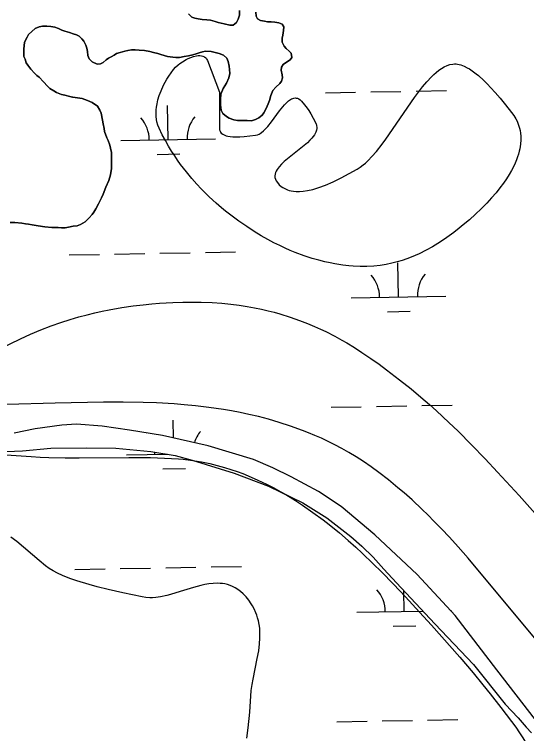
# Model space of a CAD drawing. Extents: x 3925854 to 3964121, y 224593 to 250589.
# Drawn here: x 3946567 to 3947108, y 233230 to 233991 of the extents above; entities that cross this region are included whole.
import ezdxf

# ---------------------------------------------------------------- set-up
doc = ezdxf.new("R2010")
doc.units = 0
for name, color, linetype in [('V-SITE-VEGE', 7, 'Continuous'), ('V-TOPO-SHOR', 7, 'Continuous'), ('V-WETL-SWMP', 7, 'Continuous')]:
    doc.layers.add(name, color=color, linetype=linetype)

msp = doc.modelspace()

# ---------------------------------------------------------------- linework, layer by layer
at = {"layer": 'V-SITE-VEGE'}
for points in [[(3947083.71, 233812.02), (3947080.028, 233807.074), (3947075.86, 233801.882), (3947071.182, 233796.461), (3947065.981, 233790.821), (3947060.248, 233785.003), (3947053.998, 233779.047), (3947047.624, 233773.307), (3947041.239, 233767.855), (3947036.973, 233764.383), (3947031.275, 233759.958), (3947023.659, 233754.432), (3947019.298, 233751.467), (3947014.303, 233748.253), (3947008.581, 233744.813), (3947002.028, 233741.182), (3946994.512, 233737.44), (3946990.491, 233735.623), (3946986.195, 233733.827), (3946981.603, 233732.07), (3946976.694, 233730.381), (3946971.441, 233728.789), (3946965.823, 233727.337), (3946959.812, 233726.069), (3946953.377, 233725.041), (3946946.488, 233724.316), (3946939.109, 233723.974), (3946932.029, 233724.009), (3946924.927, 233724.337), (3946920.173, 233724.714), (3946913.822, 233725.416), (3946905.329, 233726.702), (3946900.465, 233727.618), (3946894.899, 233728.822), (3946888.528, 233730.401), (3946881.239, 233732.478), (3946872.901, 233735.193), (3946863.374, 233738.749), (3946858.293, 233740.838), (3946852.878, 233743.213), (3946847.105, 233745.917), (3946840.957, 233748.989), (3946834.409, 233752.48), (3946827.444, 233756.445), (3946820.032, 233760.951), (3946812.156, 233766.063), (3946803.794, 233771.865), (3946796.687, 233777.11), (3946789.859, 233782.453), (3946785.464, 233786.066), (3946779.787, 233790.948), (3946772.551, 233797.569), (3946768.582, 233801.411), (3946764.195, 233805.847), (3946759.372, 233810.982), (3946754.105, 233816.929), (3946748.399, 233823.825), (3946742.284, 233831.836), (3946739.191, 233836.164), (3946736.025, 233840.819), (3946732.793, 233845.83), (3946729.513, 233851.225), (3946726.195, 233857.035), (3946722.863, 233863.294), (3946719.541, 233870.038), (3946718.206, 233873.343), (3946717.243, 233876.802), (3946716.797, 233879.184), (3946716.438, 233882.438), (3946716.362, 233886.901), (3946716.514, 233889.502), (3946716.854, 233892.508), (3946717.448, 233895.982), (3946718.382, 233899.979), (3946719.76, 233904.563), (3946721.714, 233909.775), (3946724.388, 233915.651), (3946725.988, 233918.723), (3946727.817, 233921.94), (3946729.891, 233925.289), (3946732.234, 233928.75), (3946734.858, 233932.291), (3946736.996, 233934.718), (3946739.56, 233937.079), (3946741.465, 233938.586), (3946744.193, 233940.485), (3946748.065, 233942.744), (3946750.347, 233943.862), (3946752.97, 233944.962), (3946755.942, 233945.947), (3946759.225, 233946.668), (3946760.894, 233946.856), (3946762.594, 233946.895), (3946764.298, 233946.739), (3946765.963, 233946.334), (3946767.542, 233945.609), (3946768.967, 233944.485), (3946769.588, 233943.753), (3946770.137, 233942.887), (3946770.602, 233941.869), (3946783.369, 233908.346)], [(3946886.396, 233871.043), (3946886.361, 233869.78), (3946886.074, 233868.096), (3946885.296, 233865.854), (3946884.663, 233864.568), (3946883.784, 233863.101), (3946882.594, 233861.426), (3946881.013, 233859.511), (3946878.953, 233857.322), (3946876.317, 233854.821), (3946851.688, 233834.849), (3946848.925, 233832.197), (3946846.376, 233829.371), (3946844.235, 233826.409), (3946843.367, 233824.861), (3946842.677, 233823.261), (3946842.198, 233821.613), (3946841.97, 233819.913), (3946842.048, 233818.16), (3946842.476, 233816.353), (3946843.32, 233814.49), (3946844.643, 233812.571), (3946846.619, 233810.406), (3946848.753, 233808.555), (3946850.259, 233807.488), (3946852.362, 233806.265), (3946855.321, 233804.975), (3946857.089, 233804.401), (3946859.169, 233803.887), (3946861.621, 233803.478), (3946864.509, 233803.226), (3946867.91, 233803.201), (3946871.908, 233803.496), (3946876.588, 233804.215), (3946882.037, 233805.464), (3946888.329, 233807.377), (3946895.499, 233810.052), (3946903.519, 233813.554), (3946911.92, 233817.685), (3946920.62, 233822.332), (3946928.896, 233826.936), (3946932.205, 233828.99), (3946935.513, 233831.451), (3946937.714, 233833.303), (3946940.647, 233836.016), (3946944.561, 233840.03), (3946949.343, 233845.494), (3946955.581, 233853.39), (3946959.38, 233858.538), (3946989.729, 233902.695), (3946993.774, 233908.19), (3946998.091, 233913.742), (3947002.697, 233919.233), (3947007.533, 233924.418), (3947010.072, 233926.87), (3947012.69, 233929.188), (3947015.395, 233931.336), (3947018.188, 233933.28), (3947021.076, 233934.965), (3947024.058, 233936.35), (3947027.138, 233937.368), (3947030.321, 233937.958), (3947031.939, 233938.07), (3947033.581, 233938.05), (3947035.254, 233937.886), (3947036.952, 233937.566), (3947038.679, 233937.081), (3947042.015, 233935.787), (3947045.392, 233934.099), (3947047.661, 233932.768), (3947050.707, 233930.765), (3947054.794, 233927.707), (3947057.139, 233925.778), (3947062.9, 233920.568), (3947066.411, 233917.099), (3947070.412, 233912.902), (3947074.959, 233907.868), (3947080.097, 233901.882), (3947085.871, 233894.866), (3947092.293, 233886.799), (3947094.751, 233883.399), (3947096.83, 233879.936), (3947098.013, 233877.593), (3947099.345, 233874.433), (3947100.698, 233870.157), (3947101.264, 233867.685), (3947101.726, 233864.836), (3947102.027, 233861.553), (3947102.085, 233857.772), (3947101.792, 233853.412), (3947101.01, 233848.399), (3947100.407, 233845.714), (3947099.627, 233842.844), (3947098.65, 233839.779), (3947097.446, 233836.506), (3947095.982, 233833.018), (3947094.235, 233829.303), (3947092.168, 233825.352), (3947089.748, 233821.158), (3947086.94, 233816.716), (3947083.71, 233812.02)], [(3946783.369, 233908.346), (3946783.369, 233870.038), (3946783.535, 233868.362), (3946784.02, 233866.898), (3946784.51, 233866.03), (3946785.349, 233865.002), (3946786.779, 233863.849), (3946788.956, 233862.747), (3946790.48, 233862.229), (3946792.378, 233861.766), (3946794.725, 233861.389), (3946797.584, 233861.137), (3946801.014, 233861.049), (3946805.043, 233861.158), (3946809.626, 233861.479), (3946821.662, 233862.853), (3946823.456, 233863.238), (3946825.244, 233863.957), (3946826.428, 233864.608), (3946828.009, 233865.669), (3946830.106, 233867.394), (3946832.894, 233870.163), (3946834.479, 233871.944), (3946838.341, 233876.753), (3946846.871, 233888.33), (3946850.377, 233892.801), (3946852.237, 233894.964), (3946854.211, 233897.037), (3946856.31, 233898.933), (3946858.541, 233900.528), (3946859.688, 233901.157), (3946860.867, 233901.655), (3946862.084, 233901.993), (3946863.335, 233902.142), (3946864.625, 233902.073), (3946865.952, 233901.745), (3946867.318, 233901.116), (3946868.725, 233900.143), (3946870.173, 233898.769), (3946873.417, 233895.015), (3946876.287, 233891.235), (3946878.015, 233888.703), (3946880.114, 233885.322), (3946882.605, 233880.812), (3946885.492, 233874.826), (3946886.142, 233872.934), (3946886.396, 233871.043)], [(3946651.611, 233674.781), (3946659.338, 233676.5), (3946666.604, 233677.978), (3946680.275, 233680.411), (3946692.272, 233682.181), (3946702.78, 233683.459), (3946711.976, 233684.374), (3946720.016, 233685.019), (3946734.055, 233685.814), (3946744.547, 233686.125), (3946752.387, 233686.205), (3946764.091, 233686.08), (3946775.707, 233685.662), (3946785.89, 233685.005), (3946795.432, 233684.081), (3946804.367, 233682.945), (3946812.731, 233681.642), (3946820.558, 233680.207), (3946827.878, 233678.675), (3946834.724, 233677.069), (3946841.131, 233675.42), (3946847.117, 233673.743), (3946858.295, 233670.255), (3946868.017, 233666.835), (3946876.473, 233663.558), (3946883.833, 233660.47), (3946890.238, 233657.599), (3946895.814, 233654.955), (3946905.505, 233650.033), (3946912.714, 233646.095), (3946918.084, 233643.001), (3946926.082, 233638.13), (3946934.001, 233632.986), (3946943.461, 233626.531), (3946952.093, 233620.434), (3946959.997, 233614.673), (3946973.911, 233604.091), (3946986.096, 233594.338), (3946996.459, 233585.667), (3947005.327, 233577.966), (3947012.954, 233571.138), (3947026.051, 233558.961), (3947035.707, 233549.626), (3947050.012, 233535.268), (3947064.209, 233520.446), (3947077.412, 233506.333), (3947100.207, 233481.514), (3947117.052, 233462.76)], [(3946551.847, 233637.067), (3946572.851, 233647.359), (3946583.529, 233652.305), (3946594.437, 233656.931), (3946605.34, 233661.093), (3946615.675, 233664.691), (3946625.454, 233667.796), (3946634.688, 233670.477), (3946643.402, 233672.789), (3946651.611, 233674.781)], [(3947126.919, 233318.448), (3947046.385, 233415.318), (3947035.914, 233427.262), (3947026.528, 233437.615), (3947018.115, 233446.585), (3947010.58, 233454.355), (3947003.84, 233461.089), (3946997.819, 233466.928), (3946986.991, 233477.01), (3946978.601, 233484.453), (3946972.145, 233489.962), (3946962.186, 233498.1), (3946951.872, 233506.079), (3946943.703, 233512.027), (3946935.693, 233517.491), (3946927.847, 233522.511), (3946920.169, 233527.125), (3946912.661, 233531.364), (3946905.323, 233535.263), (3946898.159, 233538.847), (3946891.169, 233542.145), (3946884.35, 233545.176), (3946877.704, 233547.967), (3946871.228, 233550.531), (3946858.58, 233555.135), (3946846.613, 233559.024), (3946835.308, 233562.315), (3946824.64, 233565.099), (3946814.582, 233567.454), (3946805.11, 233569.451), (3946796.195, 233571.14), (3946787.809, 233572.576), (3946772.023, 233574.886), (3946758.158, 233576.535), (3946745.997, 233577.702), (3946735.337, 233578.536), (3946716.67, 233579.597), (3946702.672, 233580.092), (3946681.704, 233580.416), (3946660.819, 233580.307), (3946609.752, 233579.347), (3946558.693, 233577.913)], [(3946441.25, 233532.419), (3946584.225, 233522.84), (3946593.941, 233522.283), (3946603.055, 233521.913), (3946620.156, 233521.548), (3946635.126, 233521.493), (3946687.559, 233521.929), (3946700.669, 233521.888), (3946710.497, 233521.741), (3946725.234, 233521.278), (3946739.966, 233520.446), (3946745.147, 233520.014), (3946755.127, 233518.826), (3946764.411, 233517.302), (3946773.049, 233515.523), (3946781.085, 233513.559), (3946788.565, 233511.464), (3946795.526, 233509.285), (3946802.008, 233507.058), (3946808.043, 233504.814), (3946813.665, 233502.579), (3946824.106, 233498.043), (3946833.131, 233493.732), (3946840.942, 233489.706), (3946847.711, 233485.997), (3946853.576, 233482.618), (3946863.72, 233476.412), (3946871.222, 233471.528), (3946882.295, 233463.854), (3946893.152, 233455.797), (3946899.226, 233451.06), (3946910.271, 233442.059), (3946919.602, 233434.049), (3946927.546, 233426.945), (3946934.358, 233420.645), (3946946.009, 233409.438), (3946954.588, 233400.88), (3946967.3, 233387.789), (3946979.958, 233374.385), (3946994.757, 233358.441)], [(3946755.803, 233384.422), (3946741.981, 233380.091), (3946731.63, 233376.994), (3946727.776, 233375.995), (3946721.083, 233374.586), (3946716.125, 233373.891), (3946712.445, 233373.621), (3946709.713, 233373.576), (3946705.66, 233373.793), (3946701.668, 233374.385), (3946681.102, 233378.686), (3946665.668, 233382.266), (3946654.128, 233385.219), (3946645.51, 233387.615), (3946632.671, 233391.545), (3946626.302, 233393.677), (3946619.969, 233395.936), (3946617.256, 233397.003), (3946612.16, 233399.391), (3946607.556, 233401.967), (3946603.37, 233404.64), (3946599.547, 233407.335), (3946592.579, 233412.777), (3946568.984, 233433.078), (3946562.936, 233437.752)], [(3946812.506, 233225.178), (3946813.841, 233236.139), (3946815.504, 233252.582), (3946817.058, 233275.598), (3946817.884, 233281.772), (3946818.889, 233287.57), (3946823.422, 233309.375), (3946824.886, 233317.559), (3946825.812, 233324.717), (3946826.238, 233330.973), (3946826.242, 233336.442), (3946825.914, 233341.217), (3946825.336, 233345.391), (3946824.591, 233349.039), (3946823.737, 233352.225), (3946822.824, 233355.011), (3946821.894, 233357.444), (3946819.95, 233361.695), (3946818.216, 233364.876), (3946816.751, 233367.26), (3946814.275, 233370.825), (3946811.451, 233374.385), (3946808.565, 233377.526), (3946805.696, 233380.152), (3946802.854, 233382.323), (3946800.046, 233384.094), (3946797.273, 233385.518), (3946794.541, 233386.634), (3946791.856, 233387.486), (3946789.218, 233388.109), (3946786.635, 233388.53), (3946784.104, 233388.784), (3946781.628, 233388.889), (3946776.772, 233388.739), (3946772.154, 233388.225), (3946767.775, 233387.463), (3946763.636, 233386.548), (3946755.803, 233384.422)], [(3946994.757, 233358.441), (3947007.512, 233344.48), (3947018.53, 233332.214), (3947037.503, 233310.559), (3947051.489, 233294.077), (3947061.848, 233281.533), (3947069.544, 233272.007), (3947080.982, 233257.497), (3947092.295, 233242.688), (3947096.707, 233236.597), (3947100.637, 233230.783), (3947104.153, 233225.245), (3947107.317, 233219.988), (3947112.927, 233209.973)]]:
    msp.add_lwpolyline(points, dxfattribs=at)
at = {"layer": 'V-TOPO-SHOR'}
for points in [[(3946750.742, 233991.23), (3946754.193, 233987.685), (3946757.329, 233986.596), (3946760.816, 233985.848), (3946765.004, 233985.094), (3946769.897, 233984.679), (3946773.741, 233984.277), (3946778.97, 233982.809), (3946782.107, 233982.067), (3946788.386, 233980.585), (3946794.313, 233979.106), (3946797.811, 233979.061), (3946801.346, 233981.813), (3946803.142, 233985.289), (3946804.603, 233989.817), (3946804.666, 233994.714)], [(3946821.783, 233992.737), (3946822.078, 233988.535), (3946823.44, 233985.719), (3946826.915, 233983.923), (3946831.104, 233983.167), (3946834.245, 233982.776), (3946838.093, 233982.725), (3946841.938, 233982.323), (3946846.126, 233981.57), (3946849.605, 233980.124), (3946851.317, 233977.302), (3946851.266, 233973.454), (3946850.502, 233968.567), (3946849.761, 233965.427), (3946849.704, 233961.229), (3946851.747, 233957.004), (3946853.814, 233954.528), (3946856.925, 233951.687), (3946859.346, 233949.555), (3946859.985, 233945.001), (3946858.205, 233942.574), (3946855.377, 233940.513), (3946850.789, 233937.425), (3946849.001, 233934.65), (3946848.612, 233931.506), (3946849.595, 233926.595), (3946849.902, 233923.441), (3946849.157, 233919.954), (3946847.375, 233917.529), (3946843.121, 233913.386), (3946839.928, 233909.931), (3946837.76, 233904.71), (3946836.291, 233899.482), (3946834.845, 233896.002), (3946832.681, 233891.134), (3946830.168, 233886.268), (3946828.386, 233883.843), (3946824.851, 233881.091), (3946821.331, 233879.389), (3946817.114, 233878.045), (3946812.567, 233878.107), (3946809.417, 233878.148), (3946805.919, 233878.195), (3946802.421, 233878.24), (3946798.583, 233878.992), (3946793.709, 233880.804), (3946790.934, 233882.592), (3946787.129, 233885.791), (3946785.077, 233889.316), (3946784.446, 233894.573), (3946784.53, 233900.868), (3946784.95, 233906.111), (3946787.477, 233912.026), (3946790.705, 233917.93), (3946793.226, 233923.495), (3946794.336, 233928.027), (3946794.043, 233932.229), (3946793.74, 233935.731), (3946792.755, 233940.643), (3946791.053, 233944.165), (3946787.596, 233947.36), (3946783.072, 233949.168), (3946778.888, 233950.272)], [(3946778.888, 233950.272), (3946774.704, 233951.378), (3946768.756, 233951.458), (3946765.6, 233950.801), (3946762.088, 233949.797), (3946758.926, 233948.789), (3946755.063, 233947.79), (3946750.503, 233946.801), (3946745.942, 233945.812), (3946741.031, 233944.829), (3946737.182, 233944.88), (3946734.039, 233945.271), (3946728.452, 233946.043), (3946721.482, 233948.237), (3946718.345, 233948.978), (3946713.811, 233950.088), (3946709.627, 233951.192), (3946704.044, 233952.316), (3946698.453, 233952.74), (3946694.258, 233953.146), (3946690.406, 233952.847), (3946686.55, 233952.197), (3946683.392, 233951.54), (3946678.476, 233950.207), (3946674.616, 233949.207), (3946672.144, 233947.491), (3946668.972, 233945.783), (3946666.15, 233944.071), (3946663.678, 233942.355), (3946660.493, 233939.598), (3946657.677, 233938.236), (3946654.175, 233937.933), (3946648.959, 233940.45), (3946645.504, 233943.647), (3946644.15, 233947.161), (3946643.855, 233951.364), (3946643.204, 233954.872), (3946642.194, 233958.034), (3946639.802, 233962.263), (3946637.736, 233964.739), (3946634.975, 233967.576), (3946632.196, 233969.011), (3946628.71, 233970.107), (3946624.876, 233971.209), (3946619.998, 233972.671), (3946616.864, 233973.763), (3946613.039, 233975.563), (3946609.211, 233977.015), (3946605.023, 233977.769), (3946600.829, 233978.174), (3946596.278, 233977.885), (3946592.77, 233977.232), (3946588.549, 233975.538), (3946585.01, 233972.438), (3946581.469, 233969.335), (3946580.033, 233966.556), (3946577.16, 233960.996), (3946576.363, 233953.66), (3946576.611, 233945.959), (3946577.973, 233943.141), (3946578.972, 233939.281), (3946580.689, 233936.809), (3946583.781, 233932.569), (3946587.922, 233928.316), (3946590.339, 233925.833), (3946592.764, 233924.054), (3946597.247, 233919.096), (3946601.734, 233914.488), (3946604.15, 233912.007), (3946608.314, 233909.503), (3946611.089, 233907.717), (3946616.313, 233905.898), (3946619.801, 233905.153), (3946625.032, 233903.682), (3946628.169, 233902.943), (3946633.408, 233902.173), (3946638.295, 233901.409), (3946643.869, 233899.584), (3946648.737, 233897.422), (3946654.283, 233893.5), (3946657.028, 233889.264), (3946658.384, 233886.098), (3946659.686, 233878.734), (3946660.335, 233874.875), (3946661.318, 233869.964), (3946661.978, 233866.808), (3946664.333, 233859.779), (3946665.695, 233856.961), (3946667.378, 233852.042), (3946668.038, 233848.886), (3946669.375, 233844.319), (3946669.334, 233841.169), (3946669.283, 233837.323), (3946669.199, 233831.025), (3946669.154, 233827.527), (3946668.015, 233820.896), (3946666.537, 233814.967), (3946663.293, 233807.664), (3946660.397, 233800.355), (3946658.596, 233796.531), (3946655.365, 233790.276)], [(3946655.365, 233790.276), (3946652.842, 233784.712), (3946650.695, 233781.243), (3946648.916, 233778.816), (3946645.721, 233775.361), (3946641.467, 233771.218), (3946636.527, 233768.135), (3946633.013, 233766.782), (3946628.808, 233766.489), (3946623.897, 233765.504), (3946620.391, 233764.85), (3946616.193, 233764.906), (3946612.695, 233764.953), (3946606.049, 233765.041), (3946598.713, 233765.838), (3946591.731, 233766.978), (3946585.444, 233767.763), (3946581.604, 233768.512), (3946578.462, 233768.905), (3946574.272, 233769.659), (3946566.936, 233770.458), (3946562.039, 233770.521)], [(3947117.518, 233244.486), (3947076.833, 233297.163), (3947032.529, 233354.747), (3946992.457, 233398.285), (3946947.797, 233440.113), (3946912.11, 233470.043), (3946888.022, 233485.974), (3946859.21, 233501.377), (3946839.75, 233510.915), (3946819.545, 233519.873), (3946771.576, 233534.352), (3946723.262, 233545.008), (3946688.139, 233550.63), (3946659.473, 233554.838), (3946632.11, 233556.968), (3946616.78, 233556.141), (3946588.452, 233552.245), (3946566.15, 233547.533)], [(3946549.395, 233527.872), (3946575.034, 233528.857), (3946605.115, 233531.7), (3946642.974, 233532.228), (3946673.75, 233531.821), (3946710.671, 233528.384), (3946736.683, 233524.065), (3946754.582, 233518.965), (3946798.878, 233505.27), (3946835.372, 233491.68), (3946871.66, 233473.967), (3946897.078, 233458.166), (3946922.44, 233438.241), (3946934.085, 233427.926), (3946946.011, 233416.426), (3946957.332, 233403.905), (3946970.54, 233389.296), (3947011.205, 233346.047), (3947052.019, 233303.09), (3947085.338, 233261.114), (3947099.138, 233246.647), (3947107.549, 233236.815), (3947113.508, 233230.845)]]:
    msp.add_lwpolyline(points, dxfattribs=at)
at = {"layer": 'V-WETL-SWMP'}
for p, q in [((3946943.35, 233908.441), (3946975.345, 233909.022)), ((3946991.342, 233909.313), (3947023.337, 233909.895)), ((3946895.358, 233907.568), (3946927.353, 233908.15)), ((3946729.166, 233858.108), (3946728.511, 233894.102)), ((3946679.174, 233857.199), (3946779.157, 233859.017)), ((3946717.448, 233842.462), (3946741.444, 233842.898)), ((3946624.522, 233736.115), (3946656.517, 233736.697)), ((3946672.514, 233736.987), (3946704.509, 233737.569)), ((3946720.506, 233737.86), (3946752.501, 233738.442)), ((3946768.498, 233738.733), (3946800.493, 233739.314)), ((3946972.703, 233691.695), (3946972.049, 233727.689)), ((3946922.712, 233690.786), (3947022.695, 233692.604)), ((3946960.986, 233676.049), (3946984.982, 233676.485)), ((3946901.406, 233574.948), (3946933.401, 233575.53)), ((3946949.398, 233575.821), (3946981.393, 233576.402)), ((3946997.39, 233576.693), (3947029.385, 233577.275)), ((3946734.906, 233542.44), (3946734.559, 233561.482)), ((3946685.222, 233524.579), (3946728.809, 233525.372)), ((3946723.496, 233509.842), (3946747.492, 233510.278)), ((3946774.547, 233406.113), (3946806.541, 233406.694)), ((3946630.57, 233403.495), (3946662.565, 233404.076)), ((3946678.562, 233404.367), (3946710.557, 233404.949)), ((3946726.554, 233405.24), (3946758.549, 233405.822)), ((3946978.751, 233359.075), (3946978.353, 233380.986)), ((3946928.76, 233358.166), (3946998.615, 233359.437)), ((3947027.725, 233359.966), (3947028.743, 233359.984)), ((3946967.034, 233343.429), (3946991.03, 233343.865)), ((3946907.454, 233242.328), (3946939.449, 233242.91)), ((3946955.446, 233243.201), (3946987.441, 233243.782)), ((3947003.438, 233244.073), (3947035.433, 233244.655))]:
    msp.add_line(p, q, dxfattribs=at)
for points in [[(3946804.667, 233994.714), (3946804.602, 233989.817), (3946803.142, 233985.288), (3946801.347, 233981.813), (3946797.812, 233979.061), (3946794.314, 233979.107), (3946788.386, 233980.585), (3946782.108, 233982.068), (3946778.969, 233982.809), (3946773.741, 233984.278), (3946769.897, 233984.679), (3946765.005, 233985.094), (3946760.817, 233985.849), (3946757.328, 233986.595), (3946754.194, 233987.686), (3946750.742, 233991.23)], [(3946793.71, 233880.805), (3946798.584, 233878.991), (3946802.422, 233878.24), (3946805.92, 233878.194), (3946809.418, 233878.147), (3946812.567, 233878.106), (3946817.114, 233878.045), (3946821.33, 233879.389), (3946824.851, 233881.091), (3946828.386, 233883.843), (3946830.168, 233886.269), (3946832.681, 233891.134), (3946834.845, 233896.003), (3946836.291, 233899.482), (3946837.76, 233904.711), (3946839.928, 233909.93), (3946843.122, 233913.386), (3946847.376, 233917.528), (3946849.157, 233919.953), (3946849.903, 233923.442), (3946849.595, 233926.595), (3946848.611, 233931.506), (3946849.002, 233934.65), (3946850.788, 233937.425), (3946855.377, 233940.513), (3946858.204, 233942.574), (3946859.985, 233945), (3946859.346, 233949.556), (3946856.925, 233951.688), (3946853.814, 233954.528), (3946851.748, 233957.004), (3946849.704, 233961.23), (3946849.76, 233965.427), (3946850.502, 233968.566), (3946851.266, 233973.454), (3946851.317, 233977.302), (3946849.605, 233980.123), (3946846.126, 233981.569), (3946841.937, 233982.324), (3946838.094, 233982.725), (3946834.246, 233982.776), (3946831.103, 233983.168), (3946826.915, 233983.923), (3946823.44, 233985.718), (3946822.078, 233988.535), (3946821.784, 233992.737)], [(3946660.335, 233874.876), (3946659.686, 233878.733), (3946658.384, 233886.098), (3946657.027, 233889.264), (3946654.284, 233893.499), (3946648.738, 233897.421), (3946643.869, 233899.585), (3946638.295, 233901.408), (3946633.408, 233902.173), (3946628.17, 233902.942), (3946625.031, 233903.683), (3946619.802, 233905.152), (3946616.314, 233905.898), (3946611.09, 233907.716), (3946608.315, 233909.503), (3946604.15, 233912.007), (3946601.734, 233914.488), (3946597.246, 233919.096), (3946592.764, 233924.053), (3946590.339, 233925.834), (3946587.922, 233928.316), (3946583.781, 233932.569), (3946580.688, 233936.808), (3946578.972, 233939.28), (3946577.973, 233943.142), (3946576.611, 233945.959), (3946576.363, 233953.659), (3946577.16, 233960.995), (3946580.033, 233966.555), (3946581.469, 233969.335), (3946585.009, 233972.437), (3946588.549, 233975.538), (3946592.769, 233977.232), (3946596.277, 233977.885), (3946600.829, 233978.174), (3946605.022, 233977.769), (3946609.21, 233977.014), (3946613.039, 233975.563), (3946616.864, 233973.763), (3946619.998, 233972.672), (3946624.877, 233971.208), (3946628.711, 233970.108), (3946632.195, 233969.012), (3946634.974, 233967.576), (3946637.736, 233964.74), (3946639.802, 233962.264), (3946642.195, 233958.034), (3946643.203, 233954.872), (3946643.856, 233951.364), (3946644.15, 233947.162), (3946645.503, 233943.646), (3946648.959, 233940.451), (3946654.174, 233937.933), (3946657.676, 233938.236), (3946660.493, 233939.598), (3946663.678, 233942.355), (3946666.15, 233944.071), (3946668.972, 233945.783), (3946672.143, 233947.491), (3946674.615, 233949.207), (3946678.477, 233950.206), (3946683.392, 233951.54), (3946686.55, 233952.198), (3946690.407, 233952.846), (3946694.259, 233953.145), (3946698.452, 233952.74), (3946704.044, 233952.316), (3946709.627, 233951.192), (3946713.811, 233950.087), (3946718.344, 233948.977), (3946721.483, 233948.236), (3946728.452, 233946.044), (3946734.039, 233945.27), (3946737.183, 233944.879), (3946741.03, 233944.828), (3946745.941, 233945.812), (3946750.503, 233946.801), (3946755.064, 233947.791), (3946758.926, 233948.789), (3946762.088, 233949.797), (3946765.6, 233950.8), (3946768.757, 233951.457), (3946774.704, 233951.379), (3946778.887, 233950.273), (3946783.071, 233949.168), (3946787.595, 233947.359), (3946791.052, 233944.165), (3946792.754, 233940.643), (3946793.739, 233935.732), (3946794.042, 233932.23), (3946794.336, 233928.027), (3946793.226, 233923.494), (3946790.704, 233917.93), (3946787.477, 233912.025), (3946784.949, 233906.111), (3946784.53, 233900.868), (3946784.446, 233894.572), (3946785.076, 233889.316), (3946787.129, 233885.79), (3946790.935, 233882.591), (3946793.71, 233880.805)], [(3946562.04, 233770.522), (3946566.937, 233770.457), (3946574.273, 233769.66), (3946578.462, 233768.905), (3946581.605, 233768.513), (3946585.444, 233767.763), (3946591.731, 233766.979), (3946598.713, 233765.837), (3946606.049, 233765.04), (3946612.695, 233764.952), (3946616.193, 233764.906), (3946620.391, 233764.85), (3946623.898, 233765.503), (3946628.809, 233766.488), (3946633.012, 233766.782), (3946636.528, 233768.135), (3946641.467, 233771.218), (3946645.72, 233775.36), (3946648.915, 233778.816), (3946650.696, 233781.242), (3946652.842, 233784.712), (3946655.364, 233790.276), (3946658.596, 233796.531), (3946660.396, 233800.355), (3946663.292, 233807.664), (3946666.537, 233814.968), (3946668.015, 233820.896), (3946669.153, 233827.528), (3946669.199, 233831.026), (3946669.283, 233837.323), (3946669.334, 233841.17), (3946669.376, 233844.319), (3946668.037, 233848.885), (3946667.379, 233852.042), (3946665.695, 233856.962), (3946664.333, 233859.779), (3946661.977, 233866.808), (3946661.319, 233869.965), (3946660.335, 233874.876)], [(3946771.576, 233534.353), (3946723.263, 233545.008), (3946688.138, 233550.629), (3946659.474, 233554.838), (3946632.109, 233556.968), (3946616.781, 233556.14), (3946588.452, 233552.245), (3946566.15, 233547.533)], [(3946549.395, 233527.873), (3946575.034, 233528.858), (3946605.116, 233531.7), (3946642.974, 233532.229), (3946673.75, 233531.821), (3946710.671, 233528.385), (3946736.682, 233524.064), (3946754.582, 233518.966), (3946798.879, 233505.271), (3946835.371, 233491.68), (3946871.661, 233473.967), (3946897.078, 233458.166), (3946922.44, 233438.241), (3946934.086, 233427.925), (3946946.01, 233416.426), (3946957.332, 233403.905), (3946970.54, 233389.296), (3947011.205, 233346.046), (3947052.02, 233303.089), (3947085.338, 233261.115), (3947099.137, 233246.646), (3947107.549, 233236.814), (3947113.508, 233230.844)], [(3947117.518, 233244.487), (3947076.832, 233297.163), (3947032.528, 233354.747), (3946992.457, 233398.284), (3946947.797, 233440.114), (3946912.111, 233470.043), (3946888.021, 233485.974), (3946859.211, 233501.378), (3946839.75, 233510.915), (3946819.544, 233519.872), (3946771.576, 233534.353)]]:
    msp.add_lwpolyline(points, dxfattribs=at)
for centre, start, end in [((3946673.923, 233857.579), 0.269879, 41.813537), ((3946784.391, 233859.587), 140.269876, 181.813534), ((3946917.461, 233691.166), 0.269879, 41.813537), ((3947027.929, 233693.174), 140.269876, 181.813534), ((3946679.971, 233524.959), 40.001224, 41.813537), ((3946790.439, 233526.967), 140.269876, 162.435762), ((3946679.971, 233524.959), 0.269879, 4.37388), ((3946923.509, 233358.546), 0.269879, 41.813537), ((3947033.977, 233360.554), 140.269876, 140.779427)]:
    msp.add_arc(centre, 35.246, start, end, dxfattribs=at)

doc.saveas('drawing.dxf')
